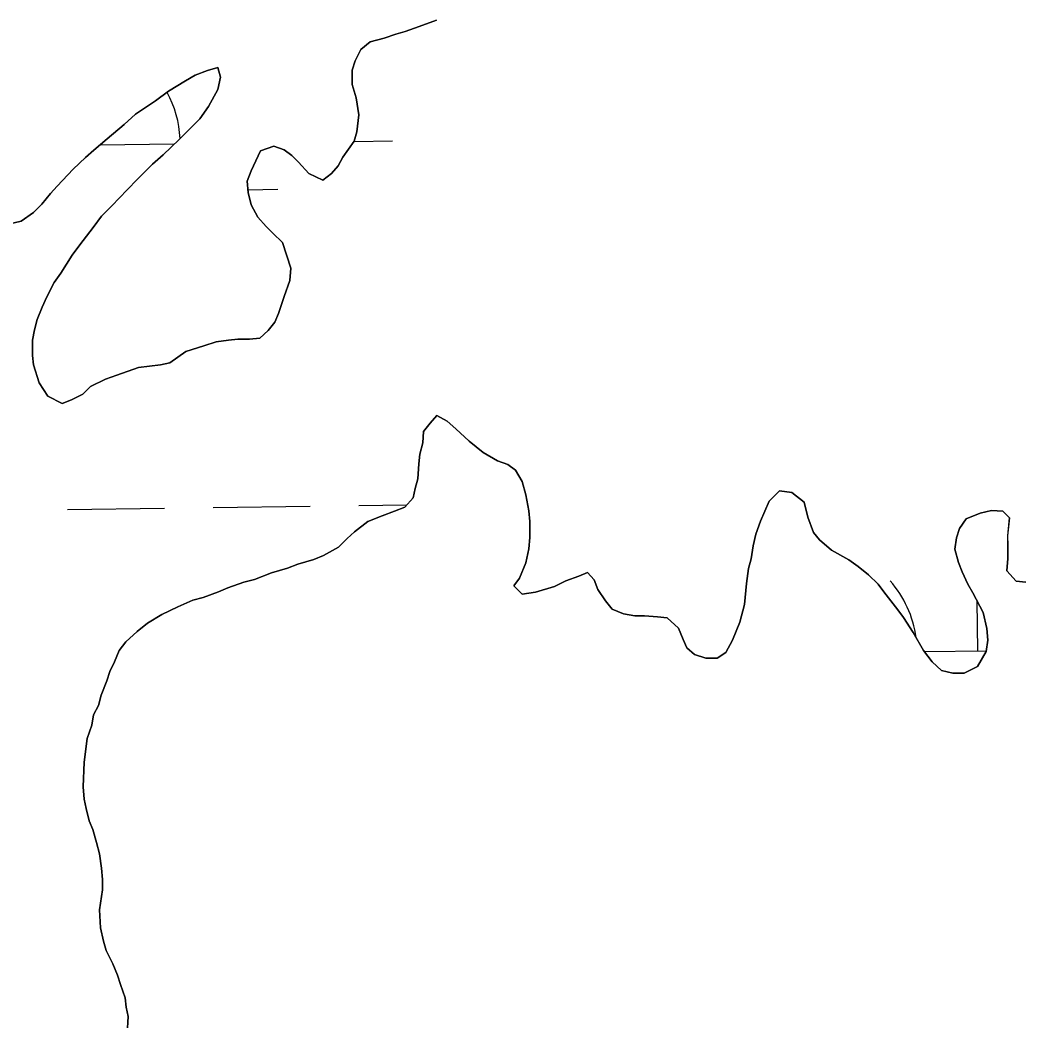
# Model space of a CAD drawing. Extents: x 3767014 to 3805179, y 361544 to 387384.
# Drawn here: x 3772701.9 to 3773031.8, y 379563.3 to 379893.2 of the extents above; entities that cross this region are included whole.
import ezdxf

# ---------------------------------------------------------------- set-up
doc = ezdxf.new("R2010")
doc.units = 0
doc.layers.add('V-TOPO-SHOR', color=7, linetype='Continuous')
doc.layers.add('V-WETL-SWMP', color=7, linetype='Continuous')

msp = doc.modelspace()

# ---------------------------------------------------------------- linework, layer by layer
at = {"layer": 'V-TOPO-SHOR'}
for points in [[(3772839.077, 379893.249), (3772833.466, 379891.058), (3772828.788, 379889.493), (3772825.669, 379888.553), (3772821.929, 379887.301), (3772817.252, 379886.046), (3772814.135, 379883.547), (3772812.267, 379879.804), (3772811.335, 379876.683), (3772811.341, 379872.005), (3772812.595, 379867.639), (3772813.539, 379862.025), (3772812.92, 379856.409), (3772811.988, 379853.29), (3772808.253, 379847.982), (3772806.696, 379845.172), (3772804.515, 379842.676), (3772801.712, 379840.488), (3772797.03, 379842.665), (3772793.593, 379846.405), (3772791.408, 379848.586), (3772788.91, 379850.454), (3772785.477, 379851.697), (3772781.113, 379850.132), (3772778.002, 379843.579), (3772776.759, 379840.146), (3772777.074, 379836.405), (3772778.014, 379832.35), (3772780.204, 379828.299), (3772783.013, 379825.182), (3772785.201, 379823), (3772788.324, 379819.885), (3772791.142, 379811.466), (3772790.835, 379807.411), (3772788.969, 379802.107), (3772787.103, 379796.489), (3772785.86, 379793.681), (3772783.681, 379790.871), (3772780.875, 379788.373), (3772777.445, 379788.057), (3772773.701, 379788.051), (3772770.582, 379787.738), (3772766.529, 379787.107), (3772762.476, 379785.856), (3772756.551, 379783.978), (3772751.253, 379780.228), (3772748.136, 379779.599), (3772740.962, 379778.655), (3772733.792, 379776.15), (3772730.048, 379774.899), (3772725.061, 379772.398), (3772722.569, 379769.9), (3772718.829, 379768.024), (3772715.712, 379766.773), (3772711.028, 379769.261), (3772708.216, 379773.625), (3772706.338, 379779.548), (3772706.023, 379782.667), (3772706.017, 379787.658), (3772706.635, 379791.091), (3772707.567, 379794.523), (3772709.122, 379798.578), (3772710.678, 379802.013), (3772713.166, 379806.694), (3772715.347, 379809.815), (3772719.083, 379815.746), (3772721.573, 379819.181), (3772725.934, 379824.801), (3772728.737, 379828.546), (3772732.164, 379831.983), (3772737.148, 379837.291), (3772740.575, 379840.726), (3772745.56, 379845.723), (3772748.988, 379848.846), (3772754.284, 379853.843), (3772757.399, 379856.966), (3772761.137, 379860.714), (3772763.938, 379864.771), (3772767.051, 379870.391), (3772767.983, 379874.446), (3772767.043, 379877.565), (3772763.613, 379876.625), (3772759.56, 379875.061), (3772756.443, 379873.185), (3772750.833, 379869.746), (3772746.471, 379866.623), (3772739.925, 379862.248), (3772736.186, 379858.812), (3772730.576, 379854.128), (3772726.214, 379850.378), (3772723.41, 379847.88), (3772719.359, 379844.132), (3772714.063, 379838.512), (3772711.884, 379836.013), (3772709.081, 379832.579), (3772706.277, 379829.767), (3772702.226, 379826.955), (3772697.237, 379825.702)], [(3772737.173, 379559.06), (3772737.478, 379564.676), (3772736.851, 379567.793), (3772736.534, 379570.912), (3772734.969, 379575.278), (3772734.029, 379578.395), (3772732.467, 379582.137), (3772730.277, 379586.501), (3772729.337, 379589.619), (3772728.397, 379593.985), (3772728.078, 379599.912), (3772729.006, 379606.463), (3772729.001, 379609.894), (3772728.684, 379613.635), (3772728.055, 379618.313), (3772727.115, 379622.057), (3772725.862, 379626.421), (3772724.611, 379629.227), (3772723.671, 379633.282), (3772723.044, 379636.399), (3772722.726, 379640.454), (3772723.027, 379648.564), (3772723.955, 379656.363), (3772725.51, 379660.731), (3772726.128, 379664.164), (3772727.685, 379667.285), (3772728.616, 379670.717), (3772730.482, 379675.399), (3772731.414, 379678.518), (3772732.97, 379681.639), (3772734.525, 379685.383), (3772736.704, 379688.195), (3772740.444, 379691.629), (3772743.872, 379694.441), (3772748.548, 379697.253), (3772753.846, 379699.756), (3772758.835, 379701.945), (3772762.263, 379702.885), (3772767.252, 379704.763), (3772770.369, 379706.015), (3772775.669, 379707.893), (3772779.1, 379708.833), (3772784.711, 379711.022), (3772790.013, 379712.589), (3772793.442, 379713.84), (3772798.742, 379715.407), (3772801.861, 379716.658), (3772806.848, 379719.472), (3772809.652, 379722.282), (3772812.144, 379724.467), (3772816.506, 379727.904), (3772821.184, 379729.782), (3772825.237, 379731.346), (3772828.665, 379732.598), (3772831.469, 379735.721), (3772832.09, 379738.84), (3772833.021, 379741.961), (3772833.329, 379746.952), (3772833.636, 379750.071), (3772834.568, 379753.815), (3772834.875, 379757.559), (3772837.056, 379760.368), (3772839.235, 379762.867), (3772842.668, 379760.999), (3772845.479, 379758.507), (3772849.85, 379754.458), (3772854.534, 379750.72), (3772859.215, 379747.919), (3772862.648, 379746.676), (3772865.146, 379744.808), (3772867.334, 379741.066), (3772868.587, 379736.702), (3772869.529, 379731.4), (3772869.844, 379727.969), (3772869.851, 379722.667), (3772869.543, 379718.923), (3772868.614, 379714.243), (3772866.437, 379709.25), (3772864.569, 379706.752), (3772867.379, 379703.948), (3772871.745, 379704.577), (3772877.981, 379706.457), (3772881.723, 379708.333), (3772886.087, 379709.898), (3772888.893, 379711.149), (3772891.078, 379708.656), (3772892.329, 379705.537), (3772894.83, 379701.798), (3772897.017, 379698.994), (3772900.761, 379697.44), (3772904.507, 379696.819), (3772907.626, 379696.823), (3772911.992, 379696.516), (3772915.111, 379696.209), (3772918.859, 379692.782), (3772920.424, 379689.041)], [(3772920.424, 379689.041), (3772921.673, 379686.235), (3772924.172, 379684.054), (3772927.916, 379682.811), (3772931.659, 379682.817), (3772934.465, 379684.691), (3772936.642, 379688.748), (3772939.13, 379694.679), (3772940.683, 379700.606), (3772941.299, 379707.469), (3772941.918, 379712.46), (3772942.85, 379715.581), (3772943.468, 379719.947), (3772944.398, 379723.693), (3772945.952, 379728.061), (3772948.752, 379734.615), (3772952.178, 379738.049), (3772956.235, 379737.431), (3772960.292, 379734.318), (3772961.548, 379729.329), (3772963.426, 379724.338), (3772965.3, 379721.846), (3772969.359, 379718.419), (3772974.976, 379715.308), (3772978.098, 379713.127), (3772981.532, 379710.326), (3772984.655, 379707.211), (3772986.529, 379704.716), (3772991.215, 379698.795), (3772993.091, 379696.303), (3772996.216, 379691.316), (3772999.655, 379685.393), (3773002.467, 379681.654), (3773005.59, 379678.852), (3773009.334, 379677.918), (3773013.075, 379677.924), (3773017.44, 379680.114), (3773020.241, 379685.107), (3773020.86, 379688.85), (3773020.544, 379692.594), (3773019.289, 379697.894), (3773015.85, 379704.44), (3773014.288, 379707.245), (3773012.412, 379711.298), (3773011.161, 379714.415), (3773009.907, 379718.782), (3773010.526, 379722.526), (3773011.458, 379725.645), (3773013.639, 379728.768), (3773018.314, 379730.644), (3773022.056, 379731.586), (3773025.8, 379731.277), (3773027.987, 379729.096), (3773027.368, 379723.169), (3773027.373, 379720.05), (3773027.379, 379715.683), (3773027.071, 379711.628), (3773030.195, 379708.202), (3773033.314, 379707.893)]]:
    msp.add_lwpolyline(points, dxfattribs=at)
at = {"layer": 'V-WETL-SWMP'}
for p, q in [((3772833.465, 379891.058), (3772839.077, 379893.248)), ((3772825.67, 379888.553), (3772828.788, 379889.492)), ((3772828.788, 379889.492), (3772833.465, 379891.058)), ((3772814.135, 379883.548), (3772817.251, 379886.047)), ((3772817.251, 379886.047), (3772821.929, 379887.301)), ((3772821.929, 379887.301), (3772825.67, 379888.553)), ((3772812.268, 379879.803), (3772814.135, 379883.548)), ((3772811.336, 379876.683), (3772812.268, 379879.803)), ((3772759.56, 379875.06), (3772763.613, 379876.625)), ((3772763.613, 379876.625), (3772767.043, 379877.565)), ((3772767.043, 379877.565), (3772767.983, 379874.447)), ((3772811.342, 379872.004), (3772811.336, 379876.683)), ((3772750.833, 379869.747), (3772756.443, 379873.185)), ((3772756.443, 379873.185), (3772759.56, 379875.06)), ((3772767.983, 379874.447), (3772767.052, 379870.391)), ((3772746.47, 379866.623), (3772750.833, 379869.747)), ((3772767.052, 379870.391), (3772763.939, 379864.772)), ((3772812.595, 379867.638), (3772811.342, 379872.004)), ((3772739.925, 379862.248), (3772746.47, 379866.623)), ((3772813.538, 379862.025), (3772812.595, 379867.638)), ((3772763.939, 379864.772), (3772761.137, 379860.714)), ((3772736.186, 379858.812), (3772739.925, 379862.248)), ((3772761.137, 379860.714), (3772757.399, 379856.966)), ((3772812.92, 379856.41), (3772813.538, 379862.025)), ((3772730.577, 379854.127), (3772736.186, 379858.812)), ((3772757.399, 379856.966), (3772754.283, 379853.843)), ((3772811.989, 379853.29), (3772812.92, 379856.41)), ((3772726.215, 379850.378), (3772730.577, 379854.127)), ((3772728.179, 379852.066), (3772752.762, 379852.408)), ((3772754.283, 379853.843), (3772748.987, 379848.846)), ((3772808.252, 379847.982), (3772811.989, 379853.29)), ((3772811.947, 379853.23), (3772824.668, 379853.406)), ((3772723.411, 379847.88), (3772726.215, 379850.378)), ((3772778.001, 379843.579), (3772781.113, 379850.133)), ((3772781.113, 379850.133), (3772785.478, 379851.698)), ((3772785.478, 379851.698), (3772788.91, 379850.454)), ((3772788.91, 379850.454), (3772791.408, 379848.586)), ((3772719.36, 379844.132), (3772723.411, 379847.88)), ((3772748.987, 379848.846), (3772745.559, 379845.723)), ((3772791.408, 379848.586), (3772793.594, 379846.405)), ((3772793.594, 379846.405), (3772797.029, 379842.666)), ((3772806.696, 379845.173), (3772808.252, 379847.982)), ((3772714.064, 379838.511), (3772719.36, 379844.132)), ((3772745.559, 379845.723), (3772740.575, 379840.726)), ((3772776.758, 379840.146), (3772778.001, 379843.579)), ((3772797.029, 379842.666), (3772801.711, 379840.488)), ((3772801.711, 379840.488), (3772804.515, 379842.675)), ((3772804.515, 379842.675), (3772806.696, 379845.173)), ((3772740.575, 379840.726), (3772737.148, 379837.291)), ((3772777.074, 379836.404), (3772776.758, 379840.146)), ((3772709.081, 379832.578), (3772711.884, 379836.013)), ((3772711.884, 379836.013), (3772714.064, 379838.511)), ((3772737.148, 379837.291), (3772732.164, 379831.982)), ((3772776.997, 379837.312), (3772786.886, 379837.449)), ((3772778.015, 379832.35), (3772777.074, 379836.404)), ((3772706.277, 379829.768), (3772709.081, 379832.578)), ((3772702.226, 379826.955), (3772706.277, 379829.768)), ((3772732.164, 379831.982), (3772728.737, 379828.547)), ((3772780.203, 379828.298), (3772778.015, 379832.35)), ((3772697.236, 379825.702), (3772702.226, 379826.955)), ((3772728.737, 379828.547), (3772725.934, 379824.801)), ((3772783.014, 379825.182), (3772780.203, 379828.298)), ((3772725.934, 379824.801), (3772721.574, 379819.181)), ((3772785.2, 379823.001), (3772783.014, 379825.182)), ((3772788.323, 379819.886), (3772785.2, 379823.001)), ((3772791.141, 379811.467), (3772788.323, 379819.886)), ((3772721.574, 379819.181), (3772719.083, 379815.747)), ((3772719.083, 379815.747), (3772715.347, 379809.816)), ((3772715.347, 379809.816), (3772713.167, 379806.694)), ((3772790.834, 379807.412), (3772791.141, 379811.467)), ((3772713.167, 379806.694), (3772710.678, 379802.012)), ((3772788.969, 379802.107), (3772790.834, 379807.412)), ((3772710.678, 379802.012), (3772709.122, 379798.579)), ((3772787.104, 379796.49), (3772788.969, 379802.107)), ((3772709.122, 379798.579), (3772707.568, 379794.523)), ((3772785.86, 379793.682), (3772787.104, 379796.49)), ((3772707.568, 379794.523), (3772706.636, 379791.09)), ((3772783.68, 379790.872), (3772785.86, 379793.682)), ((3772706.636, 379791.09), (3772706.016, 379787.659)), ((3772780.875, 379788.373), (3772783.68, 379790.872)), ((3772706.016, 379787.659), (3772706.022, 379782.668)), ((3772762.475, 379785.855), (3772766.529, 379787.108)), ((3772766.529, 379787.108), (3772770.583, 379787.737)), ((3772770.583, 379787.737), (3772773.702, 379788.052)), ((3772773.702, 379788.052), (3772777.445, 379788.057)), ((3772777.445, 379788.057), (3772780.875, 379788.373)), ((3772751.253, 379780.227), (3772756.551, 379783.977)), ((3772756.551, 379783.977), (3772762.475, 379785.855)), ((3772706.022, 379782.668), (3772706.338, 379779.549)), ((3772748.135, 379779.6), (3772751.253, 379780.227)), ((3772706.338, 379779.549), (3772708.217, 379773.625)), ((3772733.791, 379776.151), (3772740.962, 379778.655)), ((3772740.962, 379778.655), (3772748.135, 379779.6)), ((3772708.217, 379773.625), (3772711.029, 379769.261)), ((3772725.062, 379772.398), (3772730.049, 379774.899)), ((3772730.049, 379774.899), (3772733.791, 379776.151)), ((3772718.829, 379768.023), (3772722.569, 379769.899)), ((3772722.569, 379769.899), (3772725.062, 379772.398)), ((3772711.029, 379769.261), (3772715.711, 379766.772)), ((3772715.711, 379766.772), (3772718.829, 379768.023)), ((3772837.055, 379760.369), (3772834.874, 379757.559)), ((3772839.235, 379762.867), (3772837.055, 379760.369)), ((3772842.668, 379760.999), (3772839.235, 379762.867)), ((3772845.479, 379758.507), (3772842.668, 379760.999)), ((3772834.874, 379757.559), (3772834.567, 379753.815)), ((3772849.85, 379754.458), (3772845.479, 379758.507)), ((3772834.567, 379753.815), (3772833.636, 379750.071)), ((3772854.534, 379750.72), (3772849.85, 379754.458)), ((3772833.636, 379750.071), (3772833.328, 379746.952)), ((3772859.216, 379747.919), (3772854.534, 379750.72)), ((3772833.328, 379746.952), (3772833.022, 379741.961)), ((3772862.648, 379746.675), (3772859.216, 379747.919)), ((3772865.146, 379744.807), (3772862.648, 379746.675)), ((3772867.334, 379741.066), (3772865.146, 379744.807)), ((3772833.022, 379741.961), (3772832.09, 379738.84)), ((3772868.587, 379736.701), (3772867.334, 379741.066)), ((3772832.09, 379738.84), (3772831.47, 379735.72)), ((3772952.179, 379738.05), (3772948.752, 379734.615)), ((3772956.235, 379737.431), (3772952.179, 379738.05)), ((3772960.293, 379734.317), (3772956.235, 379737.431)), ((3772831.47, 379735.72), (3772828.666, 379732.598)), ((3772869.529, 379731.4), (3772868.587, 379736.701)), ((3772948.752, 379734.615), (3772945.953, 379728.061)), ((3772961.547, 379729.328), (3772960.293, 379734.317)), ((3772717.502, 379731.835), (3772749.499, 379732.28)), ((3772765.498, 379732.502), (3772797.495, 379732.946)), ((3772813.493, 379733.169), (3772829.377, 379733.389)), ((3772825.237, 379731.346), (3772821.184, 379729.782)), ((3772828.666, 379732.598), (3772825.237, 379731.346)), ((3772869.845, 379727.969), (3772869.529, 379731.4)), ((3773018.314, 379730.644), (3773013.638, 379728.767)), ((3773022.056, 379731.585), (3773018.314, 379730.644)), ((3773025.8, 379731.277), (3773022.056, 379731.585)), ((3773027.986, 379729.096), (3773025.8, 379731.277)), ((3772816.507, 379727.904), (3772812.145, 379724.468)), ((3772821.184, 379729.782), (3772816.507, 379727.904)), ((3772869.851, 379722.666), (3772869.845, 379727.969)), ((3772945.953, 379728.061), (3772944.398, 379723.692)), ((3772963.425, 379724.339), (3772961.547, 379729.328)), ((3773013.638, 379728.767), (3773011.458, 379725.645)), ((3773027.369, 379723.169), (3773027.986, 379729.096)), ((3772812.145, 379724.468), (3772809.652, 379722.282)), ((3772944.398, 379723.692), (3772943.467, 379719.948)), ((3772965.299, 379721.846), (3772963.425, 379724.339)), ((3773011.458, 379725.645), (3773010.526, 379722.525)), ((3772809.652, 379722.282), (3772806.848, 379719.471)), ((3772869.544, 379718.923), (3772869.851, 379722.666)), ((3772969.358, 379718.42), (3772965.299, 379721.846)), ((3773010.526, 379722.525), (3773009.907, 379718.781)), ((3773027.373, 379720.05), (3773027.369, 379723.169)), ((3772806.848, 379719.471), (3772801.861, 379716.658)), ((3772868.614, 379714.243), (3772869.544, 379718.923)), ((3772943.467, 379719.948), (3772942.849, 379715.581)), ((3772974.976, 379715.308), (3772969.358, 379718.42)), ((3773009.907, 379718.781), (3773011.16, 379714.416)), ((3773027.378, 379715.683), (3773027.373, 379720.05)), ((3772793.442, 379713.84), (3772790.013, 379712.588)), ((3772798.743, 379715.406), (3772793.442, 379713.84)), ((3772801.861, 379716.658), (3772798.743, 379715.406)), ((3772866.437, 379709.25), (3772868.614, 379714.243)), ((3772942.849, 379715.581), (3772941.917, 379712.46)), ((3772978.098, 379713.128), (3772974.976, 379715.308)), ((3773011.16, 379714.416), (3773012.411, 379711.298)), ((3773027.071, 379711.628), (3773027.378, 379715.683)), ((3772784.712, 379711.022), (3772779.1, 379708.832)), ((3772790.013, 379712.588), (3772784.712, 379711.022)), ((3772888.892, 379711.149), (3772886.087, 379709.897)), ((3772891.079, 379708.656), (3772888.892, 379711.149)), ((3772941.917, 379712.46), (3772941.299, 379707.469)), ((3772981.533, 379710.325), (3772978.098, 379713.128)), ((3773012.411, 379711.298), (3773014.288, 379707.246)), ((3773030.194, 379708.201), (3773027.071, 379711.628)), ((3772775.67, 379707.892), (3772770.37, 379706.014)), ((3772779.1, 379708.832), (3772775.67, 379707.892)), ((3772864.568, 379706.752), (3772866.437, 379709.25)), ((3772881.722, 379708.333), (3772877.981, 379706.457)), ((3772886.087, 379709.897), (3772881.722, 379708.333)), ((3772892.33, 379705.538), (3772891.079, 379708.656)), ((3772941.299, 379707.469), (3772940.683, 379700.606)), ((3772984.656, 379707.21), (3772981.533, 379710.325)), ((3772986.53, 379704.717), (3772984.656, 379707.21)), ((3773014.288, 379707.246), (3773015.851, 379704.44)), ((3773033.314, 379707.892), (3773030.194, 379708.201)), ((3772767.252, 379704.763), (3772762.264, 379702.885)), ((3772770.37, 379706.014), (3772767.252, 379704.763)), ((3772867.379, 379703.948), (3772864.568, 379706.752)), ((3772871.745, 379704.577), (3772867.379, 379703.948)), ((3772877.981, 379706.457), (3772871.745, 379704.577)), ((3772894.83, 379701.798), (3772892.33, 379705.538)), ((3772991.216, 379698.796), (3772986.53, 379704.717)), ((3773015.851, 379704.44), (3773019.29, 379697.894)), ((3772758.834, 379701.945), (3772753.846, 379699.756)), ((3772762.264, 379702.885), (3772758.834, 379701.945)), ((3772897.017, 379698.994), (3772894.83, 379701.798)), ((3772940.683, 379700.606), (3772939.131, 379694.678)), ((3773017.494, 379685.256), (3773017.265, 379701.748)), ((3772753.846, 379699.756), (3772748.547, 379697.254)), ((3772900.762, 379697.439), (3772897.017, 379698.994)), ((3772904.506, 379696.819), (3772900.762, 379697.439)), ((3772993.091, 379696.303), (3772991.216, 379698.796)), ((3773019.29, 379697.894), (3773020.544, 379692.593)), ((3772743.871, 379694.441), (3772740.443, 379691.63)), ((3772748.547, 379697.254), (3772743.871, 379694.441)), ((3772907.625, 379696.823), (3772904.506, 379696.819)), ((3772911.992, 379696.516), (3772907.625, 379696.823)), ((3772915.112, 379696.208), (3772911.992, 379696.516)), ((3772918.859, 379692.782), (3772915.112, 379696.208)), ((3772939.131, 379694.678), (3772936.643, 379688.748)), ((3772996.216, 379691.316), (3772993.091, 379696.303)), ((3772740.443, 379691.63), (3772736.705, 379688.194)), ((3772920.423, 379689.041), (3772918.859, 379692.782)), ((3772999.654, 379685.394), (3772996.216, 379691.316)), ((3773020.544, 379692.593), (3773020.86, 379688.85)), ((3772736.705, 379688.194), (3772734.525, 379685.384)), ((3772921.674, 379686.235), (3772920.423, 379689.041)), ((3772936.643, 379688.748), (3772934.464, 379684.691)), ((3773020.86, 379688.85), (3773020.241, 379685.107)), ((3772734.525, 379685.384), (3772732.97, 379681.639)), ((3772924.172, 379684.054), (3772921.674, 379686.235)), ((3772934.464, 379684.691), (3772931.659, 379682.816)), ((3773002.466, 379681.654), (3772999.654, 379685.394)), ((3772999.941, 379685.012), (3773020.272, 379685.294)), ((3773020.241, 379685.107), (3773017.44, 379680.113)), ((3772732.97, 379681.639), (3772731.414, 379678.518)), ((3772927.916, 379682.811), (3772924.172, 379684.054)), ((3772931.659, 379682.816), (3772927.916, 379682.811)), ((3773005.589, 379678.851), (3773002.466, 379681.654)), ((3772731.414, 379678.518), (3772730.482, 379675.398)), ((3773009.333, 379677.919), (3773005.589, 379678.851)), ((3773013.076, 379677.924), (3773009.333, 379677.919)), ((3773017.44, 379680.113), (3773013.076, 379677.924)), ((3772730.482, 379675.398), (3772728.616, 379670.717)), ((3772728.616, 379670.717), (3772727.684, 379667.285)), ((3772727.684, 379667.285), (3772726.129, 379664.164)), ((3772726.129, 379664.164), (3772725.509, 379660.732)), ((3772725.509, 379660.732), (3772723.955, 379656.363)), ((3772723.955, 379656.363), (3772723.028, 379648.564)), ((3772723.028, 379648.564), (3772722.726, 379640.454)), ((3772722.726, 379640.454), (3772723.043, 379636.399)), ((3772723.043, 379636.399), (3772723.671, 379633.281)), ((3772723.671, 379633.281), (3772724.611, 379629.227)), ((3772724.611, 379629.227), (3772725.862, 379626.421)), ((3772725.862, 379626.421), (3772727.115, 379622.056)), ((3772727.115, 379622.056), (3772728.056, 379618.314)), ((3772728.056, 379618.314), (3772728.685, 379613.636)), ((3772728.685, 379613.636), (3772729.002, 379609.894)), ((3772729.002, 379609.894), (3772729.006, 379606.463)), ((3772729.006, 379606.463), (3772728.078, 379599.911)), ((3772728.078, 379599.911), (3772728.397, 379593.985)), ((3772728.397, 379593.985), (3772729.338, 379589.619)), ((3772729.338, 379589.619), (3772730.278, 379586.501)), ((3772730.278, 379586.501), (3772732.466, 379582.137)), ((3772732.466, 379582.137), (3772734.03, 379578.396)), ((3772734.03, 379578.396), (3772734.97, 379575.278)), ((3772734.97, 379575.278), (3772736.535, 379570.913)), ((3772736.535, 379570.913), (3772736.851, 379567.794)), ((3772736.851, 379567.794), (3772737.478, 379564.676)), ((3772737.478, 379564.676), (3772737.173, 379559.061))]:
    msp.add_line(p, q, dxfattribs=at)
for centre, start, end in [((3772719.429, 379852.419), 2.88148, 28.76923), ((3772962.25, 379684.963), 7.64115, 41.5677)]:
    msp.add_arc(centre, 35.246, start, end, dxfattribs=at)

doc.saveas('drawing.dxf')
